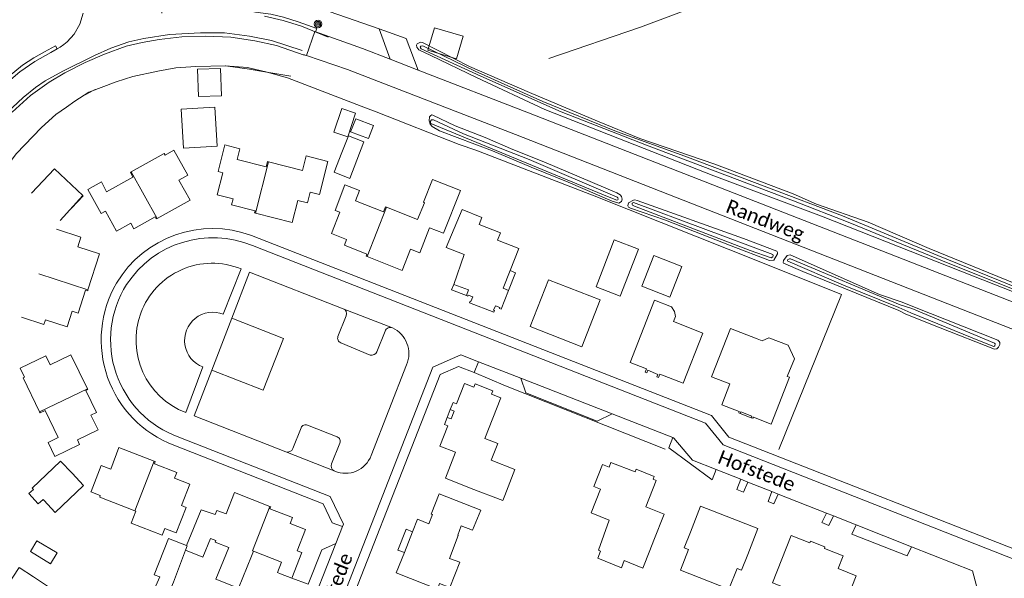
# Model space of a CAD drawing. Extents: x 177628 to 188968, y 384226 to 390673.
# Tile 276 of 393: x 184186 to 184362, y 386981 to 387081. Entities that reach past the tile are written whole.
import ezdxf

# ---------------------------------------------------------------- set-up
doc = ezdxf.new("R2010")
doc.units = 0
for name, color, linetype, lineweight in [('2901', 253, 'Continuous', 13), ('B-AF-HEKW-GD', 253, 'HEKWERK', 13), ('B-BP-BOOM-GD', 253, 'Continuous', 13), ('B-GB-BOUW-GD', 14, 'Continuous', 13), ('B-VH-GOOT-GD', 253, 'Continuous', 13), ('B-VH-PARW-GD', 8, 'Continuous', 13), ('B01_D', 14, 'Continuous', 9), ('B01_F', 14, 'Continuous', 9), ('B01_T', 14, 'Continuous', 9), ('B02_D', 14, 'Continuous', 9), ('B02_F', 14, 'Continuous', 9), ('B02_T', 14, 'Continuous', 9), ('B07_D', 14, 'Continuous', 9), ('B11_F', 14, 'Continuous', 9), ('B11_S', 14, 'Continuous', 9), ('B14_F', 14, 'Continuous', 9), ('T01_F', 253, 'Continuous', 9), ('T01_T', 253, 'Continuous', 9), ('T02_F', 253, 'RASTER', 9), ('T03_F', 253, 'Continuous', 9), ('T04_F', 253, 'HAAG', 9), ('T04_T', 253, 'HAAG', 9), ('T05_F', 253, 'Continuous', 9), ('T09_F', 253, 'Continuous', 9), ('T22_F', 253, 'Continuous', 9), ('V00_F', 8, 'Continuous', 9), ('V00_T', 8, 'Continuous', 9), ('V06_F', 8, 'Continuous', 9), ('W01_F', 253, 'Continuous', 9), ('Z06', 7, 'Continuous', 9)]:
    doc.layers.add(name, color=color, linetype=linetype, lineweight=lineweight)
doc.styles.add('Legend', font='calibri.ttf')
doc.linetypes.add('HAAG', pattern='A,4,-1,[5,TOPOCAD.SHX,S=0.35,R=0,X=-0.35,Y=-0.35],-1', length=6)
doc.linetypes.add('HEKWERK', pattern='A,7,-1.5,[1,ProvNB.shx,S=0.75,R=0,X=0,Y=0],-1.5', length=10)
doc.linetypes.add('RASTER', pattern='A,4,-1,[4,TOPOCAD.SHX,S=0.5,R=0,X=-0.5,Y=0],-1', length=6)

# ---------------------------------------------------------------- blocks, each defined once
blk = doc.blocks.new('2901_2901', base_point=(177628.113717, 385871.174588))
at = {"layer": '2901'}
for radius in [0.675, 0.45, 0.225]:
    blk.add_circle((177628.113717, 385871.174588), radius, dxfattribs=at)

msp = doc.modelspace()

# ---------------------------------------------------------------- linework, layer by layer
at = {"layer": 'B-AF-HEKW-GD', "flags": 128}
msp.add_lwpolyline([(184173.13, 387013.391), (184170.275, 387017.301), (184175.907, 387038.246), (184178.389, 387046.092), (184180.943, 387050.875), (184182.812, 387053.391), (184185.52, 387057.101), (184190.044, 387061.824), (184192.605, 387064.158), (184194.567, 387065.478), (184196.047, 387066.551), (184198.535, 387068.148), (184203.429, 387069.99), (184206.405, 387070.965), (184210.884, 387071.9), (184214.085, 387072.475), (184217.686, 387072.747), (184223.005, 387072.86), (184227.278, 387072.231), (184229.348, 387071.897), (184234.667, 387070.968)], dxfattribs=at)
at = {"layer": 'B-GB-BOUW-GD', "flags": 128}
msp.add_lwpolyline([(184188.264, 387050.068), (184192.415, 387054.421), (184197.483, 387049.631), (184193.414, 387045.185)], dxfattribs=at)
at = {"layer": 'B-VH-GOOT-GD', "flags": 128}
for points in [[(184211.602, 387082.285), (184211.519, 387082.876), (184215.426, 387083.258), (184219.454, 387083.279), (184220.732, 387083.283), (184222.44, 387083.268), (184224.284, 387083.138), (184226.336, 387082.868), (184228.342, 387082.474), (184231.106, 387082.116), (184233.353, 387081.556), (184236.033, 387080.733), (184239.33, 387079.518), (184239.077, 387078.916)], [(184184.819, 387064.546), (184188.117, 387067.54), (184191.461, 387069.942), (184194.266, 387071.566), (184197.88, 387073.426), (184201.343, 387074.946), (184205.211, 387076.338), (184208.06, 387077.028), (184211.13, 387077.565), (184215.185, 387078.031), (184219.394, 387078.136), (184223.943, 387078.001), (184228.262, 387077.339), (184232.133, 387076.477), (184237.083, 387074.751)], [(184184.254, 387070.99), (184186.679, 387072.94), (184188.714, 387074.296), (184190.612, 387075.363), (184192.57, 387076.431), (184192.855, 387075.88)]]:
    msp.add_lwpolyline(points, dxfattribs=at)
at = {"layer": 'B-VH-PARW-GD', "flags": 128}
for points in [[(184197.551, 387082.255), (184196.952, 387080.33), (184195.926, 387078.519), (184194.674, 387077.169), (184194.085, 387076.666), (184193.394, 387076.195), (184192.855, 387075.88), (184191.761, 387075.241), (184188.848, 387073.64), (184186.197, 387071.773), (184183.306, 387069.349)], [(184229.954, 387081.749), (184233.309, 387080.961), (184236.619, 387079.925), (184241.344, 387077.986)], [(184183.916, 387064.476), (184186.774, 387067.155), (184189.004, 387068.994), (184190.73, 387070.178), (184193.9, 387071.921), (184199.535, 387074.707), (184202.472, 387076.001), (184205.706, 387077.139), (184208.364, 387077.711), (184213.007, 387078.429), (184218.531, 387078.741), (184222.84, 387078.726), (184227.289, 387078.162), (184231.256, 387077.364), (184236.725, 387075.609)]]:
    msp.add_lwpolyline(points, dxfattribs=at)
at = {"layer": 'B01_D', "linetype": 'Continuous'}
for points in [[(184248.331, 387038.719), (184248.165, 387038.784), (184248.298, 387039.153), (184244.274, 387040.739), (184244.669, 387041.754), (184241.944, 387042.822), (184243.441, 387046.652), (184242.602, 387046.98), (184244.385, 387051.532), (184246.977, 387050.545), (184246.246, 387048.694), (184251.262, 387046.712), (184251.633, 387047.637), (184251.8, 387047.571)], [(184265.046, 387050.532), (184262.022, 387042.889), (184259.535, 387043.859), (184257.798, 387039.406), (184256.114, 387040.07), (184254.607, 387036.246), (184248.331, 387038.719)], [(184251.8, 387047.571), (184257.374, 387045.372)]]:
    msp.add_lwpolyline(points, dxfattribs=at)
at = {"layer": 'B01_F', "linetype": 'Continuous'}
for points in [[(184257.374, 387045.372), (184258.587, 387048.338), (184258.452, 387048.438), (184260.057, 387052.504), (184265.046, 387050.532)], [(184319.073, 387023.614), (184318.164, 387023.994)]]:
    msp.add_lwpolyline(points, dxfattribs=at)
at = {"layer": 'B01_T', "linetype": 'Continuous'}
for points in [[(184206.131, 387053.881), (184212.052, 387057.135), (184212.197, 387056.872), (184213.772, 387057.733), (184216.246, 387053.276), (184214.66, 387052.404), (184216.662, 387048.815), (184210.745, 387045.536)], [(184228.358, 387046.475), (184228.184, 387046.52), (184228.283, 387046.908), (184224.075, 387047.974), (184224.358, 387049.037), (184221.516, 387049.748), (184222.53, 387053.72), (184221.658, 387053.943), (184222.871, 387058.698), (184225.555, 387058.024), (184225.079, 387056.083), (184230.292, 387054.754), (184230.535, 387055.723), (184230.719, 387055.676)], [(184228.358, 387046.475), (184234.906, 387044.791), (184235.92, 387048.775), (184237.675, 387048.332), (184238.15, 387050.264), (184239.829, 387049.845), (184241.328, 387055.733), (184237.408, 387056.72), (184236.762, 387054.119), (184230.719, 387055.676)], [(184206.131, 387053.881), (184205.973, 387053.794), (184206.444, 387052.918), (184201.73, 387050.324), (184200.779, 387052.072), (184198.344, 387050.732), (184200.73, 387046.413), (184201.518, 387046.848), (184203.5, 387043.259), (184206.069, 387044.668), (184206.598, 387043.704), (184210.394, 387045.799), (184210.588, 387045.449), (184210.745, 387045.536)], [(184263.84, 387033.711), (184265.732, 387039.067), (184262.463, 387040.344), (184265.334, 387047.131), (184268.89, 387045.738), (184268.38, 387044.434), (184272.188, 387042.942), (184271.677, 387041.639), (184275.485, 387040.147), (184273.939, 387036.199)], [(184192.783, 387043.6), (184197.137, 387042.18), (184196.566, 387040.462), (184200.479, 387039.204), (184198.391, 387032.773)], [(184273.646, 387032.658), (184272.702, 387033.042), (184273.939, 387036.199)], [(184273.646, 387032.658), (184274.892, 387035.821), (184273.939, 387036.199)], [(184266.116, 387031.742), (184263.47, 387032.777), (184263.84, 387033.711)], [(184263.84, 387033.711), (184266.518, 387032.766), (184266.116, 387031.742)], [(184280.818, 387034.584), (184277.54, 387026.201), (184286.763, 387022.593), (184290.042, 387030.976), (184280.818, 387034.584)], [(184198.391, 387032.773), (184198.335, 387032.602), (184197.952, 387032.721), (184196.626, 387028.601), (184195.58, 387028.942), (184194.666, 387026.158), (184190.763, 387027.412), (184190.472, 387026.56), (184186.514, 387027.858)], [(184266.116, 387031.742), (184266.387, 387031.637), (184266.448, 387031.796), (184267.241, 387031.488), (184266.933, 387030.696), (184266.765, 387030.761)], [(184266.646, 387030.453), (184271.033, 387028.752), (184271.152, 387029.051), (184270.99, 387029.129), (184271.303, 387029.909), (184272.09, 387029.614), (184272.026, 387029.457), (184272.322, 387029.318), (184273.646, 387032.658)], [(184266.646, 387030.453), (184266.765, 387030.761)], [(184299.755, 387030.91), (184302.791, 387029.724), (184303.327, 387028.904), (184303.554, 387027.971), (184303.206, 387027.087), (184308.427, 387025.034), (184304.903, 387016.072), (184300.752, 387017.704), (184300.521, 387017.085), (184300.219, 387017.199), (184300.385, 387017.648), (184298.556, 387018.381), (184298.384, 387017.922), (184298.092, 387018.039), (184298.323, 387018.645), (184295.414, 387019.792), (184299.755, 387030.91)], [(184318.164, 387023.994), (184313.355, 387025.864), (184309.986, 387017.196), (184313.251, 387015.92), (184311.798, 387012.192), (184314.932, 387010.975), (184314.842, 387010.764), (184315.132, 387010.65)], [(184323.547, 387017.282), (184324.806, 387020.422), (184323.705, 387022.86), (184320.254, 387024.17), (184319.073, 387023.614)], [(184186.262, 387018.745), (184190.847, 387020.979), (184191.64, 387019.352), (184195.334, 387021.153), (184198.297, 387015.075)], [(184186.262, 387018.745), (184187.048, 387017.127), (184186.779, 387016.996), (184189.732, 387010.92)], [(184317.096, 387009.893), (184317.39, 387009.777), (184317.482, 387009.988), (184320.639, 387008.753), (184323.911, 387017.141), (184323.547, 387017.282)], [(184272.979, 386995.984), (184274.798, 387000.642), (184270.56, 387002.297), (184271.725, 387005.267), (184269.434, 387006.156), (184272.275, 387013.42), (184270.602, 387014.089), (184270.848, 387014.701), (184267.685, 387015.929), (184267.429, 387015.333), (184265.769, 387015.98), (184264.358, 387012.387), (184263.743, 387012.629), (184263.234, 387011.335)], [(184198.297, 387015.075), (184198.376, 387014.913), (184198.006, 387014.735), (184199.901, 387010.838), (184198.909, 387010.353), (184200.189, 387007.726), (184196.503, 387005.932), (184196.886, 387005.118), (184192.482, 387002.977)], [(184189.732, 387010.92), (184189.811, 387010.758), (184190.71, 387011.195), (184193.065, 387006.35), (184191.267, 387005.476), (184192.482, 387002.977)], [(184263.234, 387011.335), (184262.689, 387009.949)], [(184263.234, 387011.335), (184263.923, 387011.064), (184263.378, 387009.678), (184262.689, 387009.949)], [(184315.132, 387010.65), (184315.244, 387010.939), (184317.203, 387010.184), (184317.096, 387009.893)], [(184315.132, 387010.65), (184317.096, 387009.893)], [(184262.689, 387009.949), (184262.18, 387008.655), (184262.794, 387008.414), (184261.381, 387004.822), (184264.173, 387003.723), (184262.343, 386999.07), (184266.995, 386997.24)], [(184198.955, 386996.699), (184200.765, 387001.361), (184202.452, 387000.706), (184203.939, 387004.537), (184210.246, 387002.089)], [(184210.246, 387002.089), (184210.414, 387002.024), (184210.277, 387001.643), (184214.302, 387000.081), (184213.9, 386999.06), (184216.632, 386997.994), (184215.129, 386994.163), (184215.97, 386993.825)], [(184299.665, 386987.989), (184301.496, 386992.641), (184298.23, 386993.927), (184300.101, 386998.682), (184299.543, 386998.902), (184299.73, 386999.376), (184296.467, 387000.66), (184296.287, 387000.2), (184291.988, 387001.893), (184291.65, 387001.019), (184290.448, 387001.489), (184288.909, 386997.59)], [(184198.955, 386996.699), (184198.916, 386996.627), (184200.59, 386995.973), (184200.481, 386995.694), (184206.777, 386993.235)], [(184221.15, 386992.55), (184221.447, 386993.31), (184223.125, 386992.66), (184224.613, 386996.487), (184230.917, 386994.024)], [(184256.461, 386989.482), (184257.338, 386991.718), (184259.4, 386990.916), (184260.039, 386992.559), (184259.835, 386992.639), (184261.245, 386996.261), (184268.674, 386993.369), (184267.233, 386989.745), (184265.178, 386990.52), (184264.554, 386988.867), (184264.657, 386988.829), (184263.103, 386984.71), (184264.952, 386984.012), (184263.162, 386979.515), (184261.313, 386980.244), (184260.911, 386979.222), (184253.572, 386982.115), (184255.005, 386985.77)], [(184266.995, 386997.24), (184272.613, 386995.054), (184272.979, 386995.984)], [(184288.909, 386997.59), (184290.113, 386997.119), (184288.445, 386992.853), (184291.65, 386991.584)], [(184206.777, 386993.235), (184206.945, 386993.169)], [(184215.97, 386993.825), (184214.19, 386989.268), (184212.126, 386990.074)], [(184230.917, 386994.024), (184231.085, 386993.958), (184230.928, 386993.591), (184234.971, 386992.011), (184234.573, 386990.986), (184237.3, 386989.915), (184235.798, 386986.09), (184236.648, 386985.757), (184234.879, 386981.189)], [(184316.455, 386985.394), (184318.281, 386990.049), (184308.025, 386994.07), (184306.2, 386989.415)], [(184255.005, 386985.77), (184253.855, 386986.183), (184255.342, 386989.949), (184256.461, 386989.482)], [(184255.005, 386985.77), (184256.461, 386989.482)], [(184306.2, 386989.415), (184305.103, 386986.618), (184305.874, 386986.316)], [(184324.229, 386988.838), (184327.579, 386987.526), (184327.685, 386987.795), (184330.281, 386986.778), (184330.175, 386986.508), (184333.525, 386985.196), (184332.617, 386982.879), (184335.843, 386981.615), (184333.519, 386975.684), (184330.275, 386976.955), (184330.169, 386976.686), (184320.892, 386980.321), (184324.229, 386988.838)], [(184223.586, 386986.687), (184221.162, 386987.634), (184221.271, 386987.913), (184220.332, 386988.28)], [(184298.921, 386986.137), (184299.665, 386987.989)], [(184227.987, 386986.03), (184227.627, 386985.108)], [(184232.872, 386981.966), (184232.28, 386982.205), (184233.008, 386984.068), (184227.987, 386986.03)], [(184314.551, 386982.914), (184315.358, 386982.597), (184316.455, 386985.394)], [(184234.879, 386981.189), (184232.872, 386981.966)], [(184188.622, 386981.416), (184192.392, 386978.941), (184189.255, 386974.154), (184189.773, 386973.233), (184190.209, 386973.478), (184192.251, 386969.838), (184194.054, 386970.849)]]:
    msp.add_lwpolyline(points, dxfattribs=at)
at = {"layer": 'B02_D', "linetype": 'Continuous'}
for points in [[(184244.983, 387060.319), (184247.786, 387059.231), (184245.256, 387052.711), (184242.44, 387053.812), (184243.83, 387057.368)], [(184195.444, 387047.408), (184197.499, 387049.585), (184197.468, 387049.614)]]:
    msp.add_lwpolyline(points, dxfattribs=at)
at = {"layer": 'B02_F', "linetype": 'Continuous'}
msp.add_lwpolyline([(184245.345, 387061.06), (184246.329, 387063.369), (184249.495, 387062.161), (184248.59, 387059.837), (184245.345, 387061.06)], dxfattribs=at)
at = {"layer": 'B02_T', "linetype": 'Continuous'}
for points in [[(184218.071, 387065.265), (184215.088, 387065.07), (184215.507, 387058.089)], [(184218.514, 387058.29), (184221.517, 387058.491), (184221.065, 387065.46), (184218.071, 387065.265)], [(184215.507, 387058.089), (184218.514, 387058.29)], [(184293.604, 387031.626), (184289.32, 387033.301), (184292.583, 387041.7), (184296.886, 387040.017), (184293.604, 387031.626)], [(184302.537, 387031.46), (184297.527, 387033.42), (184299.68, 387038.924), (184304.681, 387036.967), (184302.537, 387031.46)], [(184193.481, 387002.113), (184188.398, 386997.299), (184188.614, 386997.072)], [(184195.541, 386999.945), (184193.481, 387002.113)], [(184192.537, 386992.956), (184197.608, 386997.771), (184195.541, 386999.945)], [(184190.345, 386995.256), (184190.467, 386995.128)], [(184190.467, 386995.128), (184192.537, 386992.956)], [(184211.234, 386981.403), (184210.233, 386981.794), (184212.779, 386988.302), (184216.047, 386987.023)]]:
    msp.add_lwpolyline(points, dxfattribs=at)
at = {"layer": 'B07_D', "linetype": 'Continuous'}
for points in [[(184230.719, 387055.676), (184228.358, 387046.475)], [(184210.745, 387045.536), (184206.131, 387053.881)], [(184251.8, 387047.571), (184248.331, 387038.719)], [(184189.606, 387035.623), (184198.391, 387032.773)], [(184189.732, 387010.92), (184198.297, 387015.075)], [(184206.777, 386993.235), (184210.246, 387002.089)], [(184230.917, 386994.024), (184227.819, 386986.096), (184227.987, 386986.03)], [(184215.839, 386986.193), (184216.126, 386986.992), (184216.047, 386987.023)]]:
    msp.add_lwpolyline(points, dxfattribs=at)
at = {"layer": 'B11_F', "linetype": 'Continuous'}
msp.add_lwpolyline([(184298.921, 386986.137), (184297.712, 386982.974), (184294.351, 386984.361), (184293.85, 386983.045), (184289.621, 386984.734), (184290.136, 386986.005), (184289.742, 386986.182), (184291.65, 386991.584)], dxfattribs=at)
at = {"layer": 'B11_S', "linetype": 'Continuous'}
for points in [[(184206.945, 386993.169), (184206.113, 386991.04), (184211.641, 386988.878), (184212.126, 386990.074)], [(184216.047, 386987.023), (184218.636, 386993.392), (184221.15, 386992.55)], [(184215.839, 386986.193), (184218.971, 386984.935), (184220.332, 386988.28)], [(184227.627, 386985.108), (184225.341, 386979.386), (184221.249, 386981.012), (184223.586, 386986.687)], [(184314.551, 386982.914), (184313.096, 386979.203), (184304.419, 386982.605), (184305.874, 386986.316)], [(184188.622, 386981.416), (184186.1, 386983.072), (184183.709, 386979.431), (184186.231, 386977.775)]]:
    msp.add_lwpolyline(points, dxfattribs=at)
at = {"layer": 'B14_F', "linetype": 'Continuous'}
for points in [[(184264.351, 387074.113), (184259.19, 387075.636), (184260.376, 387079.653), (184265.536, 387078.13), (184264.351, 387074.113)], [(184222.12, 387072.372), (184218.014, 387072.229), (184218.184, 387067.334), (184222.29, 387067.477), (184222.12, 387072.372)], [(184242.401, 387060.955), (184243.811, 387065.197), (184246.275, 387064.369), (184244.865, 387060.126), (184242.401, 387060.955)], [(184243.83, 387057.368), (184244.983, 387060.319)], [(184190.345, 386995.256), (184189.5, 386994.474), (184187.785, 386996.325), (184188.614, 386997.072)], [(184189.244, 386987.877), (184192.871, 386985.708), (184191.706, 386983.759), (184188.078, 386985.929), (184189.244, 386987.877)], [(184211.597, 386976.203), (184211.694, 386976.388), (184211.902, 386976.293), (184213.705, 386980.436), (184215.839, 386986.193)], [(184211.234, 386981.403), (184209.342, 386977.119)]]:
    msp.add_lwpolyline(points, dxfattribs=at)
at = {"layer": 'T01_F', "linetype": 'Continuous'}
for points in [[(184222.915, 387072.858), (184226.938, 387072.52), (184230.438, 387071.709), (184234.089, 387070.689), (184247.275, 387065.656)], [(184197.35, 387067.388), (184199.294, 387068.422), (184199.693, 387068.584)], [(184249.976, 387064.631), (184264.841, 387058.783), (184267.809, 387057.738)]]:
    msp.add_lwpolyline(points, dxfattribs=at)
at = {"layer": 'T01_T', "linetype": 'Continuous'}
msp.add_lwpolyline([(184247.275, 387065.656), (184249.976, 387064.631)], dxfattribs=at)
at = {"layer": 'T02_F', "linetype": 'RASTER'}
msp.add_lwpolyline([(184297.292, 387079.791), (184311.645, 387085.18)], dxfattribs=at)
at = {"layer": 'T03_F', "linetype": 'Continuous'}
for points in [[(184237.278, 387084.039), (184250.501, 387079.44)], [(184267.809, 387057.738), (184288.998, 387049.574), (184319.117, 387037.599), (184333.238, 387031.942)]]:
    msp.add_lwpolyline(points, dxfattribs=at)
at = {"layer": 'T04_F', "linetype": 'HAAG'}
for points in [[(184280.884, 387074.183), (184297.292, 387079.791)], [(184333.238, 387031.942), (184322.04, 387004.186)], [(184273.127, 387015.597), (184267.483, 387017.948)]]:
    msp.add_lwpolyline(points, dxfattribs=at)
at = {"layer": 'T04_T', "linetype": 'HAAG'}
msp.add_lwpolyline([(184273.127, 387015.597), (184301.666, 387004.282)], dxfattribs=at)
at = {"layer": 'T05_F', "linetype": 'Continuous'}
msp.add_lwpolyline([(184237.812, 386980.097), (184234.879, 386981.189)], dxfattribs=at)
at = {"layer": 'T09_F', "linetype": 'Continuous'}
for points in [[(184371.146, 387029.597), (184356.872, 387035.204), (184329.65, 387045.971), (184310.421, 387053.16), (184291.557, 387060.545), (184280.125, 387065.057), (184267.907, 387070.736), (184259.721, 387074.724), (184257.576, 387075.685), (184257.218, 387076.183), (184257.153, 387076.54), (184257.326, 387076.753), (184257.876, 387077.07), (184258.234, 387077.036), (184266.684, 387072.736), (184277.383, 387068.055), (184289.59, 387062.933), (184297.126, 387059.852), (184310.554, 387055.251), (184324.619, 387049.96), (184328.796, 387048.113), (184338.031, 387044.871), (184348.907, 387040.151), (184365.733, 387033.296)], [(184292.223, 387048.631), (184293.412, 387048.302), (184293.865, 387048.591), (184293.989, 387048.987), (184293.866, 387049.493), (184293.647, 387049.776), (184293.053, 387050.123), (184279.953, 387055.646), (184274.401, 387057.898), (184269.457, 387060.05), (184264.113, 387062.112), (184260.102, 387064.012), (184259.902, 387064.066), (184259.733, 387063.968), (184259.529, 387063.71), (184259.455, 387063.033), (184259.632, 387062.431), (184259.987, 387061.988), (184261.29, 387061.217), (184270.763, 387057.661), (184277.68, 387054.703), (184284.323, 387052.023), (184292.223, 387048.631)], [(184315.677, 387041.933), (184321.662, 387039.663), (184321.789, 387039.468), (184321.811, 387039.185), (184321.153, 387038.101), (184320.338, 387038.026), (184313.49, 387040.644), (184301.764, 387045.226), (184295.509, 387047.354), (184295.129, 387047.572), (184294.983, 387047.826), (184295.096, 387048.314), (184295.995, 387048.832), (184296.276, 387048.882), (184296.693, 387048.769), (184315.677, 387041.933)], [(184344.082, 387030.58), (184340.02, 387031.958), (184324.067, 387039.034), (184323.496, 387038.902), (184322.887, 387038.002), (184322.781, 387037.673), (184322.86, 387037.536), (184326.299, 387036.066), (184343.517, 387029.043)], [(184345.992, 387029.807), (184344.082, 387030.58)], [(184345.992, 387029.807), (184361.218, 387023.748), (184361.459, 387023.549), (184361.575, 387023.348), (184361.581, 387022.971), (184361.324, 387022.513), (184361.04, 387022.223), (184360.616, 387022.176), (184350.905, 387025.975), (184344.764, 387028.395)], [(184343.517, 387029.043), (184344.764, 387028.395)]]:
    msp.add_lwpolyline(points, dxfattribs=at)
at = {"layer": 'T22_F', "linetype": 'Continuous'}
for points in [[(184255.321, 387077.763), (184250.501, 387079.44)], [(184302.36, 387004.499), (184310.112, 386998.766)], [(184314.514, 386997.05), (184315.703, 386996.587)], [(184320.1, 386994.9), (184321.135, 386994.505)], [(184329.747, 386991.113), (184330.994, 386990.627)], [(184335.105, 386989.024), (184344.987, 386985.173)]]:
    msp.add_lwpolyline(points, dxfattribs=at)
at = {"layer": 'V00_F', "linetype": 'Continuous'}
for points in [[(184250.501, 387079.44), (184252.462, 387074.02)], [(184257.49, 387072.081), (184255.321, 387077.763)], [(184252.859, 387025.981), (184244.07, 387029.397)], [(184275.833, 387016.945), (184276.765, 387014.316), (184289.539, 387009.251), (184292.182, 387010.563)], [(184303.039, 387006.325), (184302.36, 387004.499)], [(184233.775, 387003.756), (184242.467, 387000.365)], [(184310.786, 387000.619), (184310.112, 386998.766)], [(184315.217, 386998.868), (184314.514, 386997.05)], [(184315.703, 386996.587), (184316.476, 386998.371)], [(184320.804, 386996.661), (184320.1, 386994.9)], [(184321.135, 386994.505), (184321.879, 386996.236)], [(184330.535, 386992.816), (184329.747, 386991.113)], [(184330.994, 386990.627), (184331.804, 386992.315)], [(184335.842, 386990.72), (184335.105, 386989.024)], [(184237.812, 386980.097), (184240.264, 386986.255), (184242.762, 386987.405)], [(184344.987, 386985.173), (184345.752, 386986.804)]]:
    msp.add_lwpolyline(points, dxfattribs=at)
at = {"layer": 'V00_T', "linetype": 'Continuous'}
for points in [[(184237.517, 387074.67), (184238.984, 387078.987)], [(184252.462, 387074.02), (184247.543, 387075.917), (184238.984, 387078.987)], [(184237.517, 387074.67), (184237.231, 387074.767)], [(184429.118, 386998.755), (184400.62, 387011.203), (184390.826, 387015.164), (184274.897, 387060.544), (184244.846, 387072.18), (184237.517, 387074.67)], [(184257.49, 387072.081), (184252.462, 387074.02)], [(184405.837, 387013.864), (184402.518, 387015.315), (184392.563, 387019.388), (184277.242, 387064.466), (184257.49, 387072.081)], [(184227.654, 387042.474), (184309.981, 387010.292), (184313.091, 387006.41), (184370.282, 386983.964)], [(184227.858, 387040.701), (184308.924, 387008.891), (184312.072, 387005.022), (184368.026, 386983.016), (184370.282, 386983.964)], [(184225.78, 387036.512), (184222.611, 387028.416)], [(184224.156, 387027.726), (184227.32, 387035.93), (184244.07, 387029.397)], [(184224.156, 387027.726), (184220.553, 387018.385)], [(184243.129, 387024.416), (184244.6, 387028.136)], [(184251.576, 387025.381), (184250.089, 387021.669)], [(184248.914, 387021.091), (184243.632, 387023.308)], [(184238.66, 386964.12), (184260.106, 387018.903), (184265.146, 387021.119), (184268.256, 387019.903)], [(184218.961, 387018.968), (184215.88, 387010.793)], [(184267.483, 387017.948), (184264.698, 387019.035), (184261.423, 387017.632), (184240.47, 386964.152), (184241.852, 386960.892), (184253.617, 386956.294)], [(184249.061, 387003.12), (184255.419, 387019.348)], [(184268.256, 387019.903), (184267.483, 387017.948)], [(184275.833, 387016.945), (184268.256, 387019.903)], [(184220.553, 387018.385), (184217.398, 387010.204), (184233.775, 387003.756)], [(184292.182, 387010.563), (184275.833, 387016.945)], [(184303.039, 387006.325), (184292.182, 387010.563)], [(184237.682, 387008.545), (184242.989, 387006.447)], [(184235.051, 387004.388), (184236.534, 387008.092)], [(184243.948, 386990.417), (184242.104, 386991.102), (184240.507, 386994.465), (184213.739, 387004.987)], [(184214.63, 387006.421), (184241.718, 386995.814), (184244.113, 386990.836)], [(184243.473, 387005.331), (184241.975, 387001.629)], [(184310.786, 387000.619), (184306.577, 387002.282), (184303.216, 387006.256), (184303.039, 387006.325)], [(184242.467, 387000.365), (184242.563, 387000.326)], [(184315.217, 386998.868), (184310.786, 387000.619)], [(184316.476, 386998.371), (184315.217, 386998.868)], [(184320.804, 386996.661), (184316.476, 386998.371)], [(184321.879, 386996.236), (184320.804, 386996.661)], [(184330.535, 386992.816), (184321.879, 386996.236)], [(184331.804, 386992.315), (184330.535, 386992.816)], [(184243.948, 386990.417), (184244.113, 386990.836)], [(184335.842, 386990.72), (184331.804, 386992.315)], [(184345.752, 386986.804), (184335.842, 386990.72)], [(184242.762, 386987.405), (184243.948, 386990.417)], [(184237.444, 386973.903), (184242.762, 386987.405)], [(184348.223, 386959.176), (184359.189, 386973.095), (184356.695, 386982.481), (184345.752, 386986.804)]]:
    msp.add_lwpolyline(points, dxfattribs=at)
for centre, radius, start, end in [((184220.476, 387035.485), 42.706, 66.90013, 67.1742), ((184220.676, 387023.749), 19.983, 69.56077, 149.24806), ((184220.813, 387023.572), 18.521, 67.64402, 146.85329), ((184220.63, 387023.88), 13.641, 67.81795, 159.77193), ((184220.886, 387023.809), 20.133, 149.69989, 249.20748), ((184220.917, 387023.803), 18.484, 147.62779, 250.1145), ((184243.704, 387028.501), 0.968, 337.83317, 67.76099), ((184220.941, 387023.803), 13.96, 159.91748, 248.7423), ((184220.746, 387023.707), 5.064, 68.39593, 249.35847), ((184252.509, 387025.057), 0.988, 69.27395, 160.85271), ((184250.708, 387021.34), 5.115, 337.07353, 65.13457), ((184243.917, 387024.106), 0.847, 158.49631, 250.33704), ((184249.114, 387022.168), 1.096, 259.49917, 332.88735), ((184237.334, 387007.747), 0.871, 66.41438, 156.65393), ((184242.689, 387005.654), 0.848, 337.61751, 69.27445), ((184234.084, 387004.736), 1.027, 252.48577, 340.21245), ((184244.459, 387004.87), 4.924, 247.3561, 339.17722), ((184242.895, 387001.259), 0.992, 158.11994, 244.41607)]:
    msp.add_arc(centre, radius, start, end, dxfattribs=at)
at = {"layer": 'V06_F', "linetype": 'Continuous'}
msp.add_lwpolyline([(184224.156, 387027.726), (184233.385, 387024.049), (184229.717, 387014.806), (184220.553, 387018.385)], dxfattribs=at)
at = {"layer": 'W01_F', "linetype": 'Continuous'}
for points in [[(184379.242, 387027.234), (184350.483, 387038.932), (184333.425, 387046.02), (184319.906, 387051.146), (184305.205, 387056.662), (184293.001, 387061.095), (184279.784, 387066.48), (184267.697, 387071.883), (184258.286, 387076.432), (184257.956, 387076.369), (184257.836, 387076.187), (184258.021, 387075.914), (184268.695, 387071.007), (184283.053, 387064.645), (184298.352, 387058.629), (184324.649, 387048.709), (184334.749, 387044.726), (184352.613, 387037.412), (184370.717, 387030.195)], [(184291.36, 387049.444), (184293.011, 387048.803), (184293.186, 387048.89), (184293.268, 387048.994), (184293.221, 387049.22), (184293.076, 387049.376), (184277.334, 387056.11), (184265.564, 387060.694), (184260.226, 387063.211), (184259.856, 387063.194), (184259.688, 387062.971), (184259.679, 387062.768), (184259.773, 387062.555), (184291.36, 387049.444)], [(184316.903, 387039.78), (184320.653, 387038.504), (184320.937, 387038.696), (184320.997, 387038.885), (184320.942, 387039.079), (184296.008, 387048.418), (184295.77, 387048.294), (184295.78, 387048.032), (184295.853, 387047.905), (184296.179, 387047.755), (184316.903, 387039.78)], [(184343.733, 387030.078), (184324.135, 387038.322), (184323.932, 387038.332), (184323.647, 387038.167), (184323.594, 387038.038), (184323.652, 387037.889), (184333.575, 387033.577), (184343.526, 387029.606)], [(184343.526, 387029.606), (184345.627, 387028.649)], [(184345.806, 387029.414), (184343.733, 387030.078)], [(184345.627, 387028.649), (184358.215, 387023.549), (184360.5, 387022.64), (184360.68, 387022.744), (184360.755, 387023.126), (184360.629, 387023.222), (184345.806, 387029.414)]]:
    msp.add_lwpolyline(points, dxfattribs=at)

# ---------------------------------------------------------------- block references
at = {"layer": 'B-BP-BOOM-GD'}
msp.add_blockref('2901_2901', (184239.569, 387080.348, 26.98), dxfattribs=at)

# ---------------------------------------------------------------- texts
at = {"layer": 'Z06', "linetype": 'Continuous', "style": 'Legend'}
for s, rotation, p in [('Randweg', 338.84735, (184312.344, 387046.727)), ('Hofstede', 338.77323, (184310.902, 387001.849)), ('Hofstede', 68.53894, (184240.555, 386971.641))]:
    msp.add_text(s, height=2.5, rotation=rotation, dxfattribs=at).set_placement(p)

doc.saveas('drawing.dxf')
